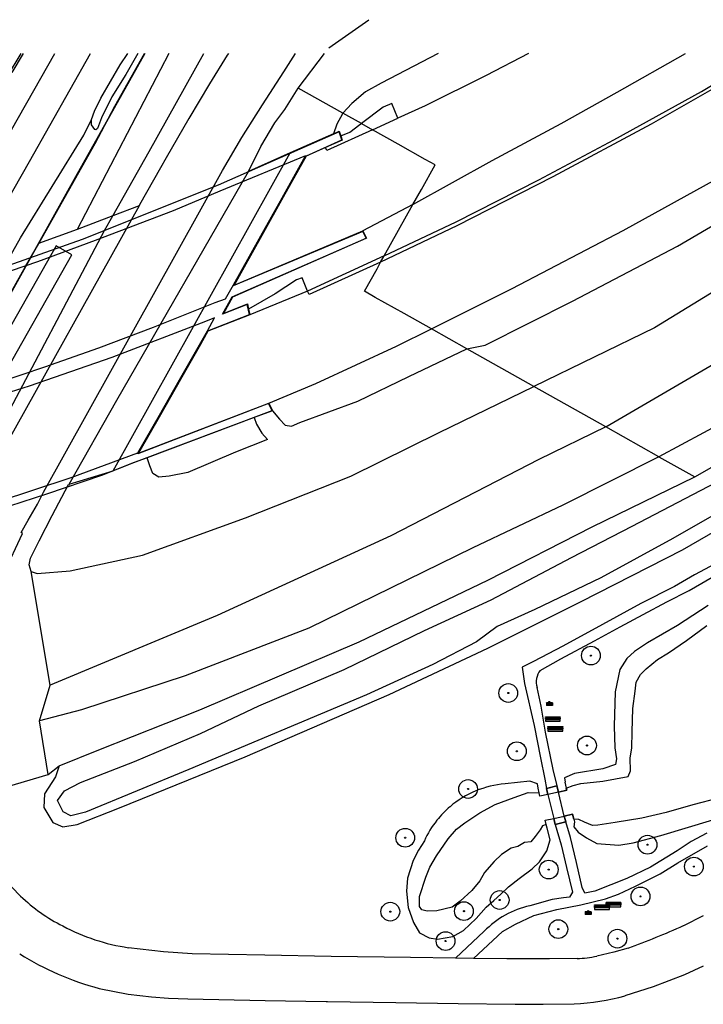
# Model space of a CAD drawing. Header units: metres. Extents: x 102000 to 105000, y 414600 to 420766.
# Tile 285 of 298: x 104557 to 104648, y 420635 to 420766. Entities that reach past the tile are written whole.
import ezdxf

# ---------------------------------------------------------------- set-up
doc = ezdxf.new("R2010")
doc.units = ezdxf.units.M
doc.layers.get('0').update_dxf_attribs({"color": 8})

msp = doc.modelspace()

# ---------------------------------------------------------------- hatches: boundary and pattern name
at = {"ltscale": 0.1}
h = msp.add_hatch(color=256, dxfattribs=at)
edge = h.paths.add_edge_path()
edge.add_arc((104632.82, 420681.15), 0.075, 0, 360)
h = msp.add_hatch(color=256, dxfattribs=at)
edge = h.paths.add_edge_path()
edge.add_arc((104621.8, 420676.16), 0.075, 0, 360)
for points in [[(104626.77, 420673), (104626.77, 420672.95), (104628.74, 420672.95), (104628.74, 420673)], [(104627.09, 420671.68), (104627.09, 420671.63), (104629.06, 420671.63), (104629.06, 420671.68)], [(104633.31, 420647.89), (104633.31, 420647.85), (104635.28, 420647.85), (104635.28, 420647.89)], [(104634.86, 420648.26), (104634.86, 420648.21), (104636.82, 420648.21), (104636.82, 420648.26)]]:
    msp.add_hatch(color=256).paths.add_polyline_path(points)
h = msp.add_hatch(color=256, dxfattribs=at)
edge = h.paths.add_edge_path()
edge.add_arc((104622.94, 420668.39), 0.075, 0, 360)
h = msp.add_hatch(color=256, dxfattribs=at)
edge = h.paths.add_edge_path()
edge.add_arc((104632.29, 420669.16), 0.075, 0, 360)
h = msp.add_hatch(color=256, dxfattribs=at)
edge = h.paths.add_edge_path()
edge.add_arc((104616.44, 420663.36), 0.075, 0, 360)
h = msp.add_hatch(color=256, dxfattribs=at)
edge = h.paths.add_edge_path()
edge.add_arc((104608.06, 420656.86), 0.075, 0, 360)
h = msp.add_hatch(color=256, dxfattribs=at)
edge = h.paths.add_edge_path()
edge.add_arc((104640.36, 420655.93), 0.075, 0, 360)
h = msp.add_hatch(color=256, dxfattribs=at)
edge = h.paths.add_edge_path()
edge.add_arc((104627.19, 420652.61), 0.075, 0, 360)
h = msp.add_hatch(color=256, dxfattribs=at)
edge = h.paths.add_edge_path()
edge.add_arc((104646.55, 420653.01), 0.075, 0, 360)
h = msp.add_hatch(color=256, dxfattribs=at)
edge = h.paths.add_edge_path()
edge.add_arc((104639.43, 420649.03), 0.075, 0, 360)
h = msp.add_hatch(color=256, dxfattribs=at)
edge = h.paths.add_edge_path()
edge.add_arc((104620.65, 420648.55), 0.075, 0, 360)
h = msp.add_hatch(color=256, dxfattribs=at)
edge = h.paths.add_edge_path()
edge.add_arc((104606.07, 420647), 0.075, 0, 360)
h = msp.add_hatch(color=256, dxfattribs=at)
edge = h.paths.add_edge_path()
edge.add_arc((104615.89, 420647.07), 0.075, 0, 360)
h = msp.add_hatch(color=256, dxfattribs=at)
edge = h.paths.add_edge_path()
edge.add_arc((104628.47, 420644.67), 0.075, 0, 360)
h = msp.add_hatch(color=256, dxfattribs=at)
edge = h.paths.add_edge_path()
edge.add_arc((104636.35, 420643.4), 0.075, 0, 360)
h = msp.add_hatch(color=256, dxfattribs=at)
edge = h.paths.add_edge_path()
edge.add_arc((104613.44, 420643.08), 0.075, 0, 360)

# ---------------------------------------------------------------- linework, layer by layer
for p, q in [((104597.88, 420762.21), (104603.21, 420765.97)), ((104499.23, 420652.22), (104561.33, 420761.44)), ((104555.02, 420758.43), (104556.87, 420761.44)), ((104557.13, 420761.44), (104555.61, 420758.91)), ((104557.96, 420747.06), (104566.11, 420761.44)), ((104564.16, 420745.05), (104573.35, 420761.44)), ((104573.35, 420761.44), (104564.16, 420745.05)), ((104576.53, 420761.44), (104564.3, 420738)), ((104569.33, 420754.44), (104573.32, 420761.44)), ((104570.07, 420759.95), (104571.09, 420761.44)), ((104572.41, 420761.44), (104570.79, 420758.65)), ((104573.94, 420748.4), (104581.2, 420761.44)), ((104584.33, 420761.22), (104581.98, 420757.42)), ((104584.48, 420761.44), (104584.33, 420761.22)), ((104591.86, 420759.01), (104593.44, 420761.44)), ((104593.77, 420756.85), (104597.29, 420761.44)), ((104612.43, 420761.44), (104604.85, 420757.5)), ((104624.5, 420761.44), (104618.84, 420758.51)), ((104636.33, 420756.29), (104645.41, 420761.44)), ((104647.55, 420756.41), (104655.86, 420761.44)), ((104567.47, 420755.5), (104570.07, 420759.95)), ((104589.05, 420754.63), (104591.86, 420759.01)), ((104654.05, 420759.63), (104640.86, 420752.03)), ((104570.79, 420758.65), (104568.94, 420755.7)), ((104618.84, 420758.51), (104610.74, 420754.47)), ((104581.98, 420757.42), (104579.23, 420752.77)), ((104591.99, 420753.99), (104593.77, 420756.85)), ((104599.76, 420753.5), (104593.77, 420756.85)), ((104602.76, 420756.37), (104600.93, 420754.78)), ((104604.85, 420757.5), (104602.76, 420756.37)), ((104635.89, 420749.94), (104647.55, 420756.41)), ((104566.62, 420753.75), (104567.47, 420755.5)), ((104568.94, 420755.7), (104567.58, 420752.89)), ((104628.84, 420752.13), (104636.33, 420756.29)), ((104566.25, 420752.66), (104566.62, 420753.75)), ((104568.01, 420751.9), (104569.33, 420754.44)), ((104586.29, 420750.26), (104589.05, 420754.63)), ((104590.68, 420752.2), (104591.99, 420753.99)), ((104600.93, 420754.78), (104599.76, 420753.5)), ((104605.14, 420754.3), (104602.24, 420752.11)), ((104606.27, 420754.8), (104605.14, 420754.3)), ((104607.09, 420752.83), (104606.27, 420754.8)), ((104610.74, 420754.47), (104607.09, 420752.83)), ((104565.2, 420750.59), (104566.25, 420752.66)), ((104566.25, 420751.93), (104566.25, 420752.66)), ((104567.58, 420752.89), (104567.01, 420751.44)), ((104579.23, 420752.77), (104576.2, 420747.55)), ((104599.7, 420753.42), (104598.92, 420752.04)), ((104599.76, 420753.5), (104599.7, 420753.42)), ((104602.24, 420752.11), (104599.76, 420753.5)), ((104603.68, 420751.3), (104607.09, 420752.83)), ((104566.68, 420751.32), (104566.25, 420751.93)), ((104566.82, 420751.29), (104566.68, 420751.32)), ((104566.74, 420749.47), (104568.01, 420751.9)), ((104567.01, 420751.44), (104566.82, 420751.29)), ((104588.82, 420749.04), (104590.68, 420752.2)), ((104603.68, 420751.3), (104597.62, 420748.52)), ((104598.92, 420752.04), (104598.49, 420750.76)), ((104600.68, 420750.99), (104602.02, 420751.97)), ((104602.02, 420751.97), (104602.24, 420752.11)), ((104602.24, 420752.11), (104603.68, 420751.3)), ((104607.12, 420749.37), (104603.68, 420751.3)), ((104619.65, 420747.2), (104628.84, 420752.13)), ((104640.86, 420752.03), (104627.76, 420744.99)), ((104556.75, 420736.87), (104565.2, 420750.59)), ((104599.24, 420751.03), (104583.1, 420743.89)), ((104583.68, 420745.87), (104586.29, 420750.26)), ((104598.49, 420750.76), (104592.72, 420748.21)), ((104594.81, 420747.79), (104599.6, 420749.94)), ((104599.66, 420749.92), (104597.45, 420748.92)), ((104598.49, 420750.76), (104599.27, 420751.1)), ((104599.6, 420749.94), (104599.24, 420751.03)), ((104599.27, 420751.1), (104599.48, 420750.47)), ((104599.48, 420750.47), (104600.68, 420750.99)), ((104599.48, 420750.47), (104599.66, 420749.92)), ((104625.89, 420744.61), (104635.89, 420749.94)), ((104559.19, 420736.13), (104566.74, 420749.47)), ((104587.15, 420745.71), (104588.82, 420749.04)), ((104597.45, 420748.92), (104594.85, 420747.75)), ((104597.62, 420748.52), (104597.45, 420748.92)), ((104610.74, 420747.34), (104607.12, 420749.37)), ((104569.09, 420739.83), (104573.94, 420748.4)), ((104569.14, 420705.79), (104592.72, 420748.21)), ((104576.2, 420747.55), (104575.44, 420746.21)), ((104594.76, 420747.8), (104583.33, 420743.08)), ((104585.13, 420730.47), (104594.81, 420747.79)), ((104592.72, 420748.21), (104587.15, 420745.71)), ((104591.64, 420742.22), (104594.76, 420747.8)), ((104594.85, 420747.75), (104591.8, 420742.29)), ((104609.09, 420741.3), (104619.65, 420747.2)), ((104612.07, 420746.6), (104610.74, 420747.34)), ((104502.89, 420650.22), (104557.96, 420747.06)), ((104559.85, 420702.97), (104583.68, 420745.87)), ((104575.44, 420746.21), (104572.63, 420741.27)), ((104610.22, 420743.3), (104612.07, 420746.6)), ((104559.17, 420736.12), (104564.16, 420745.05)), ((104564.16, 420745.05), (104559.17, 420736.12)), ((104569.62, 420715.22), (104587.15, 420745.71)), ((104614.84, 420739.02), (104625.89, 420744.61)), ((104627.76, 420744.99), (104614.92, 420738.46)), ((104637.12, 420737.86), (104651.02, 420745.54)), ((104644.34, 420735.76), (104660.52, 420745.23)), ((104583.1, 420743.89), (104564.99, 420736.64)), ((104609.09, 420741.3), (104610.22, 420743.3)), ((104583.33, 420743.08), (104577.1, 420740.49)), ((104588.8, 420737.13), (104591.64, 420742.22)), ((104591.8, 420742.29), (104588.95, 420737.19)), ((104572.57, 420741.16), (104548.69, 420698.3)), ((104572.57, 420741.16), (104569.08, 420739.81)), ((104572.63, 420741.27), (104572.57, 420741.16)), ((104609.09, 420741.3), (104602.42, 420737.79)), ((104605.26, 420734.47), (104609.09, 420741.3)), ((104569.09, 420739.83), (104564.3, 420738)), ((104577.1, 420740.49), (104566.73, 420736.5)), ((104567.97, 420737.86), (104569.08, 420739.81)), ((104569.08, 420739.81), (104569.09, 420739.83)), ((104564.3, 420738), (104559.17, 420736.12)), ((104614.92, 420738.46), (104604.78, 420733.61)), ((104605.26, 420734.47), (104614.84, 420739.02)), ((104536.43, 420700.68), (104556.75, 420736.87)), ((104547.03, 420698.26), (104567.97, 420737.86)), ((104585, 420729.02), (104602.84, 420736.85)), ((104602.9, 420736.82), (104585.04, 420728.98)), ((104602.39, 420737.73), (104585.13, 420730.47)), ((104585.25, 420730.57), (104602.42, 420737.79)), ((104586.21, 420732.5), (104588.8, 420737.13)), ((104588.95, 420737.19), (104586.36, 420732.57)), ((104602.84, 420736.85), (104602.39, 420737.73)), ((104602.42, 420737.79), (104602.9, 420736.82)), ((104622.34, 420730.1), (104637.12, 420737.86)), ((104661.01, 420737), (104641.28, 420724.86)), ((104535.85, 420694.43), (104559.17, 420736.12)), ((104559.17, 420736.12), (104535.85, 420694.43)), ((104564.99, 420736.64), (104550.9, 420731.65)), ((104561.51, 420735.79), (104551.31, 420717.8)), ((104557.45, 420733.05), (104559.19, 420736.13)), ((104566.73, 420736.5), (104559.02, 420733.68)), ((104563.63, 420734.6), (104561.51, 420735.79)), ((104630.35, 420728.41), (104644.34, 420735.76)), ((104553.4, 420716.6), (104563.63, 420734.6)), ((104605.26, 420734.47), (104595.04, 420729.77)), ((104604.78, 420733.61), (104605.26, 420734.47)), ((104532.84, 420689.51), (104557.45, 420733.05)), ((104559.02, 420733.68), (104545.26, 420728.98)), ((104604.78, 420733.61), (104595.27, 420729.3)), ((104602.61, 420729.75), (104604.3, 420732.76)), ((104604.3, 420732.76), (104604.78, 420733.61)), ((104585.16, 420730.62), (104586.21, 420732.5)), ((104586.36, 420732.57), (104585.25, 420730.57)), ((104594.32, 420731.55), (104593.57, 420731.29)), ((104595.04, 420729.77), (104594.32, 420731.55)), ((104584.11, 420728.76), (104585.16, 420730.62)), ((104593.57, 420731.29), (104590.7, 420729.39)), ((104583.7, 420726.7), (104585, 420729.02)), ((104585.04, 420728.98), (104583.81, 420726.8)), ((104590.7, 420729.39), (104587.18, 420727.34)), ((104595.04, 420729.77), (104587.36, 420726.61)), ((104595.27, 420729.3), (104595.04, 420729.77)), ((104604.06, 420728.93), (104602.61, 420729.75)), ((104607.9, 420726.77), (104604.06, 420728.93)), ((104611.56, 420724.72), (104622.34, 420730.1)), ((104574.5, 420724.94), (104582.71, 420728.23)), ((104582.71, 420728.23), (104584.11, 420728.76)), ((104586.97, 420728), (104583.7, 420726.7)), ((104583.81, 420726.8), (104587.01, 420728.07)), ((104587.3, 420726.64), (104586.97, 420728)), ((104587.01, 420728.07), (104587.18, 420727.34)), ((104618.7, 420722.57), (104630.35, 420728.41)), ((104582.65, 420726.22), (104581.43, 420725.73)), ((104581.68, 420724.46), (104582.65, 420726.22)), ((104581.73, 420724.46), (104587.3, 420726.64)), ((104587.36, 420726.61), (104581.76, 420724.41)), ((104587.18, 420727.34), (104587.36, 420726.61)), ((104611.56, 420724.72), (104607.9, 420726.77)), ((104567.2, 420722.22), (104574.5, 420724.94)), ((104581.43, 420725.73), (104568.94, 420720.92)), ((104641.28, 420724.86), (104625.19, 420717.05)), ((104572.4, 420708.05), (104581.73, 420724.46)), ((104580.61, 420722.59), (104581.68, 420724.46)), ((104581.76, 420724.41), (104580.76, 420722.65)), ((104606.88, 420722.43), (104611.56, 420724.72)), ((104616.29, 420722.05), (104611.56, 420724.72)), ((104559.99, 420719.69), (104567.2, 420722.22)), ((104577.96, 420717.93), (104580.61, 420722.59)), ((104580.76, 420722.65), (104578.11, 420717.98)), ((104596.12, 420717.45), (104606.88, 420722.43)), ((104616.29, 420722.05), (104618.7, 420722.57)), ((104568.94, 420720.92), (104557.93, 420717.11)), ((104608.52, 420718.37), (104616.29, 420722.05)), ((104625.19, 420717.05), (104616.29, 420722.05)), ((104634.79, 420711.66), (104650.92, 420721.09)), ((104550.46, 420716.46), (104559.99, 420719.69)), ((104601.76, 420715.11), (104608.52, 420718.37)), ((104557.93, 420717.11), (104547.94, 420713.88)), ((104575.28, 420713.22), (104577.96, 420717.93)), ((104578.11, 420717.98), (104575.43, 420713.27)), ((104589.88, 420714.84), (104596.12, 420717.45)), ((104612.57, 420710.89), (104625.19, 420717.05)), ((104634.79, 420711.66), (104625.19, 420717.05)), ((104563.27, 420704), (104569.62, 420715.22)), ((104589.85, 420714.77), (104572.4, 420708.05)), ((104572.51, 420708.15), (104589.88, 420714.84)), ((104590.31, 420713.84), (104589.85, 420714.77)), ((104589.88, 420714.84), (104590.38, 420713.82)), ((104594.02, 420712.25), (104601.76, 420715.11)), ((104656.28, 420715.45), (104641.89, 420707.66)), ((104571.87, 420706.92), (104590.31, 420713.84)), ((104572.43, 420708.2), (104575.28, 420713.22)), ((104575.43, 420713.27), (104572.51, 420708.15)), ((104590.38, 420713.82), (104587.93, 420712.9)), ((104590.38, 420713.82), (104591.31, 420712.67)), ((104587.93, 420712.9), (104573.64, 420707.54)), ((104587.93, 420712.9), (104588.23, 420712.03)), ((104588.23, 420712.03), (104588.93, 420710.8)), ((104591.31, 420712.67), (104592.06, 420711.91)), ((104592.06, 420711.91), (104592.89, 420711.77)), ((104592.89, 420711.77), (104594.02, 420712.25)), ((104646.66, 420704.98), (104660.37, 420712.8)), ((104588.93, 420710.8), (104589.7, 420709.96)), ((104600.82, 420705.09), (104612.57, 420710.89)), ((104634.79, 420711.66), (104625.88, 420707.31)), ((104641.89, 420707.66), (104634.79, 420711.66)), ((104589.7, 420709.96), (104585.43, 420708.28)), ((104563.52, 420704.91), (104572.43, 420708.2)), ((104585.43, 420708.28), (104579.07, 420705.56)), ((104567.62, 420705.24), (104571.87, 420706.92)), ((104571.94, 420706.9), (104569.14, 420705.79)), ((104573.64, 420707.54), (104571.94, 420706.9)), ((104574.03, 420706.48), (104573.64, 420707.54)), ((104574.42, 420705.46), (104574.03, 420706.48)), ((104625.88, 420707.31), (104606.15, 420697.12)), ((104641.89, 420707.66), (104629.07, 420701.21)), ((104641.89, 420707.66), (104646.66, 420704.98)), ((104560.27, 420702.71), (104567.62, 420705.24)), ((104563.27, 420704), (104569.14, 420705.79)), ((104575.21, 420704.95), (104574.42, 420705.46)), ((104579.07, 420705.56), (104576.59, 420705.09)), ((104552.1, 420701.16), (104563.52, 420704.91)), ((104560.97, 420699.83), (104563.15, 420703.96)), ((104563.15, 420703.96), (104563.2, 420703.87)), ((104563.2, 420703.87), (104563.27, 420704)), ((104576.59, 420705.09), (104575.21, 420704.95)), ((104586.77, 420699.55), (104600.82, 420705.09)), ((104633, 420698.32), (104646.66, 420704.98)), ((104638.33, 420698.4), (104649.49, 420704.24)), ((104551.21, 420699.79), (104560.27, 420702.71)), ((104559.04, 420701.36), (104559.85, 420702.97)), ((104557.81, 420699.23), (104559.04, 420701.36)), ((104629.07, 420701.21), (104617.06, 420695.54)), ((104653.74, 420702.52), (104643.73, 420696.77)), ((104645.04, 420695.28), (104656.29, 420701.76)), ((104556.86, 420697.56), (104557.81, 420699.23)), ((104559.24, 420696.47), (104560.97, 420699.83)), ((104573.01, 420694.53), (104586.77, 420699.55)), ((104554.59, 420692.18), (104557.05, 420697.45)), ((104557.05, 420697.45), (104556.86, 420697.56)), ((104619.09, 420691.2), (104633, 420698.32)), ((104630.23, 420694.24), (104638.33, 420698.4)), ((104558.1, 420694.16), (104559.24, 420696.47)), ((104606.15, 420697.12), (104582.98, 420686.5)), ((104643.73, 420696.77), (104634.14, 420691.54)), ((104617.06, 420695.54), (104595.2, 420684.83)), ((104631.5, 420688.39), (104645.04, 420695.28)), ((104557.91, 420693.25), (104558.1, 420694.16)), ((104563.38, 420692.47), (104573.01, 420694.53)), ((104619.54, 420688.6), (104630.23, 420694.24)), ((104650.83, 420694.19), (104646.63, 420691.92)), ((104558.19, 420692.36), (104557.91, 420693.25)), ((104560.74, 420677.21), (104558.19, 420692.36)), ((104558.19, 420692.36), (104559, 420692.09)), ((104559, 420692.09), (104563.38, 420692.47)), ((104645.91, 420689.85), (104649.85, 420692.09)), ((104601.92, 420682.99), (104619.09, 420691.2)), ((104634.14, 420691.54), (104625.33, 420687.32)), ((104646.63, 420691.92), (104643.96, 420690.38)), ((104643.96, 420690.38), (104639.49, 420688.1)), ((104642.96, 420688.34), (104645.91, 420689.85)), ((104610.65, 420684.51), (104619.54, 420688.6)), ((104619.07, 420682.14), (104631.5, 420688.39)), ((104639.49, 420688.1), (104634.34, 420685.29)), ((104639.79, 420686.62), (104642.96, 420688.34)), ((104625.33, 420687.32), (104620.33, 420685.02)), ((104648.46, 420687.85), (104644.34, 420685.17)), ((104582.98, 420686.5), (104560.74, 420677.21)), ((104636.7, 420684.98), (104639.79, 420686.62)), ((104595.2, 420684.83), (104578.73, 420678.45)), ((104599.91, 420679.29), (104610.65, 420684.51)), ((104620.33, 420685.02), (104617.56, 420683.01)), ((104634.34, 420685.29), (104629.06, 420682.42)), ((104633.28, 420683.13), (104636.7, 420684.98)), ((104644.34, 420685.17), (104640.35, 420682.84)), ((104645.54, 420683.16), (104648.27, 420685.17)), ((104580.67, 420673.92), (104601.92, 420682.99)), ((104617.56, 420683.01), (104611.72, 420679.95)), ((104628.81, 420680.72), (104633.28, 420683.13)), ((104640.35, 420682.84), (104638.61, 420681.71)), ((104643.18, 420681.5), (104645.54, 420683.16)), ((104605.93, 420675.97), (104619.07, 420682.14)), ((104629.06, 420682.42), (104625.18, 420680.36)), ((104638.61, 420681.71), (104637.59, 420680.76)), ((104625.18, 420680.36), (104623.67, 420679.6)), ((104626.07, 420679.17), (104628.81, 420680.72)), ((104637.59, 420680.76), (104636.67, 420679.31)), ((104640.2, 420679.38), (104641.7, 420680.62)), ((104641.7, 420680.62), (104643.18, 420681.5)), ((104588.56, 420674.45), (104599.91, 420679.29)), ((104611.72, 420679.95), (104602.91, 420675.91)), ((104623.67, 420679.6), (104623.98, 420677.44)), ((104636.67, 420679.31), (104636.06, 420676.32)), ((104639.41, 420678.61), (104640.2, 420679.38)), ((104578.73, 420678.45), (104564.92, 420673.93)), ((104638.71, 420676.4), (104638.86, 420677.61)), ((104638.86, 420677.61), (104639.41, 420678.61)), ((104559.29, 420672.45), (104560.74, 420677.21)), ((104623.98, 420677.44), (104625.24, 420671.82)), ((104626.18, 420674.39), (104625.67, 420676.9)), ((104636.06, 420676.32), (104635.93, 420671.76)), ((104638.4, 420674.1), (104638.71, 420676.4)), ((104602.91, 420675.91), (104579.22, 420665.98)), ((104586.73, 420667.65), (104605.93, 420675.97)), ((104564.92, 420673.93), (104559.29, 420672.45)), ((104567.21, 420668.6), (104580.67, 420673.92)), ((104580.76, 420670.78), (104588.56, 420674.45)), ((104626.76, 420670.96), (104626.18, 420674.39)), ((104627.68, 420674.86), (104626.88, 420674.86)), ((104626.94, 420674.76), (104626.88, 420674.86)), ((104626.88, 420674.86), (104626.88, 420674.51)), ((104626.94, 420674.7), (104626.88, 420674.51)), ((104627.68, 420674.51), (104626.88, 420674.51)), ((104627.62, 420674.76), (104626.94, 420674.76)), ((104626.94, 420674.7), (104626.94, 420674.76)), ((104627.62, 420674.7), (104626.94, 420674.7)), ((104626.98, 420674.66), (104626.95, 420674.56)), ((104627.62, 420674.56), (104626.95, 420674.56)), ((104627.58, 420674.66), (104626.98, 420674.66)), ((104627.58, 420674.66), (104627.62, 420674.56)), ((104627.62, 420674.76), (104627.68, 420674.86)), ((104627.62, 420674.7), (104627.62, 420674.76)), ((104627.62, 420674.7), (104627.68, 420674.51)), ((104627.68, 420674.86), (104627.68, 420674.51)), ((104638.31, 420670.98), (104638.4, 420674.1)), ((104560.44, 420665.29), (104559.29, 420672.45)), ((104626.77, 420672.95), (104626.77, 420673)), ((104626.77, 420673), (104628.74, 420673)), ((104628.74, 420672.95), (104626.77, 420672.95)), ((104626.77, 420672.67), (104626.77, 420672.87)), ((104626.77, 420672.87), (104628.74, 420672.87)), ((104628.74, 420672.67), (104626.77, 420672.67)), ((104626.77, 420672.59), (104626.77, 420672.4)), ((104628.74, 420672.59), (104626.77, 420672.59)), ((104626.77, 420672.4), (104628.74, 420672.4)), ((104627.07, 420672.95), (104627.07, 420672.87)), ((104627.07, 420672.59), (104627.07, 420672.67)), ((104627.12, 420672.95), (104627.12, 420672.87)), ((104627.12, 420672.59), (104627.12, 420672.67)), ((104628.4, 420672.95), (104628.4, 420672.87)), ((104628.4, 420672.59), (104628.4, 420672.67)), ((104628.44, 420672.95), (104628.44, 420672.87)), ((104628.44, 420672.59), (104628.44, 420672.67)), ((104628.74, 420673), (104628.74, 420672.95)), ((104628.74, 420672.87), (104628.74, 420672.67)), ((104628.74, 420672.4), (104628.74, 420672.59)), ((104625.24, 420671.82), (104626.1, 420667.5)), ((104627.09, 420671.63), (104627.09, 420671.68)), ((104627.09, 420671.68), (104629.06, 420671.68)), ((104629.06, 420671.63), (104627.09, 420671.63)), ((104627.09, 420671.35), (104627.09, 420671.55)), ((104627.09, 420671.55), (104629.06, 420671.55)), ((104629.06, 420671.35), (104627.09, 420671.35)), ((104627.09, 420671.27), (104627.09, 420671.08)), ((104629.06, 420671.27), (104627.09, 420671.27)), ((104627.09, 420671.08), (104629.06, 420671.08)), ((104627.39, 420671.63), (104627.39, 420671.55)), ((104627.39, 420671.27), (104627.39, 420671.35)), ((104627.44, 420671.63), (104627.44, 420671.55)), ((104627.44, 420671.27), (104627.44, 420671.35)), ((104628.72, 420671.63), (104628.72, 420671.55)), ((104628.72, 420671.27), (104628.72, 420671.35)), ((104628.77, 420671.63), (104628.77, 420671.55)), ((104628.77, 420671.27), (104628.77, 420671.35)), ((104629.06, 420671.68), (104629.06, 420671.63)), ((104629.06, 420671.55), (104629.06, 420671.35)), ((104629.06, 420671.08), (104629.06, 420671.27)), ((104635.93, 420671.76), (104635.99, 420668.87)), ((104571.97, 420667.01), (104580.76, 420670.78)), ((104627.79, 420665.95), (104626.76, 420670.96)), ((104638.27, 420668.83), (104638.31, 420670.98)), ((104561.9, 420666.43), (104567.21, 420668.6)), ((104635.99, 420668.87), (104636.24, 420667.38)), ((104638.06, 420667.47), (104638.27, 420668.83)), ((104569.96, 420660.83), (104586.73, 420667.65)), ((104626.1, 420667.5), (104626.69, 420664.66)), ((104636.24, 420667.38), (104636.08, 420666.64)), ((104638.09, 420665.78), (104638.06, 420667.47)), ((104560.44, 420665.29), (104561.9, 420666.43)), ((104561.9, 420666.43), (104561.42, 420664.97)), ((104564.77, 420664.24), (104571.97, 420667.01)), ((104579.22, 420665.98), (104565.43, 420660.28)), ((104628.3, 420663.78), (104627.79, 420665.95)), ((104634.39, 420666.05), (104630.62, 420665.42)), ((104636.08, 420666.64), (104634.39, 420666.05)), ((104637.79, 420665.02), (104638.09, 420665.78)), ((104550.34, 420662.32), (104560.44, 420665.29)), ((104561.42, 420664.97), (104559.96, 420662.73)), ((104626.69, 420664.66), (104626.89, 420663.43)), ((104630.62, 420665.42), (104629.28, 420664.83)), ((104629.28, 420664.83), (104629.37, 420664.28)), ((104634.42, 420664.42), (104637.79, 420665.02)), ((104562.62, 420663.12), (104564.77, 420664.24)), ((104624.66, 420664.39), (104621.37, 420664.05)), ((104625.71, 420664.06), (104624.66, 420664.39)), ((104625.77, 420663.46), (104625.71, 420664.06)), ((104625.91, 420662.83), (104625.77, 420663.46)), ((104625.91, 420662.83), (104625.77, 420663.46)), ((104626.89, 420663.43), (104628.28, 420663.77)), ((104628.28, 420663.77), (104626.89, 420663.43)), ((104628.28, 420663.77), (104626.89, 420663.43)), ((104627.09, 420662.63), (104626.89, 420663.43)), ((104626.89, 420663.43), (104627.09, 420662.63)), ((104626.89, 420663.43), (104627.09, 420662.63)), ((104628.28, 420663.77), (104628.3, 420663.78)), ((104628.28, 420663.77), (104628.48, 420662.95)), ((104628.48, 420662.95), (104628.28, 420663.77)), ((104628.48, 420662.95), (104628.28, 420663.77)), ((104629.61, 420663.21), (104628.48, 420662.95)), ((104628.48, 420662.95), (104629.61, 420663.21)), ((104629.37, 420664.28), (104629.34, 420664.25)), ((104629.34, 420664.25), (104629.54, 420663.46)), ((104629.34, 420664.25), (104629.54, 420663.46)), ((104629.54, 420663.46), (104630.43, 420663.83)), ((104629.54, 420663.46), (104629.61, 420663.21)), ((104629.61, 420663.21), (104629.54, 420663.46)), ((104630.43, 420663.83), (104631.48, 420664.08)), ((104631.48, 420664.08), (104634.42, 420664.42)), ((104559.96, 420662.73), (104559.89, 420660.88)), ((104561.68, 420661.83), (104562.62, 420663.12)), ((104562.47, 420660.33), (104561.68, 420661.83)), ((104620.04, 420661.28), (104622.57, 420662.24)), ((104622.57, 420662.24), (104624.46, 420662.9)), ((104624.46, 420662.9), (104625.91, 420662.83)), ((104626.01, 420662.39), (104625.91, 420662.83)), ((104626.01, 420662.39), (104625.91, 420662.83)), ((104627.09, 420662.63), (104626.01, 420662.39)), ((104627.09, 420662.63), (104626.01, 420662.39)), ((104628.48, 420662.95), (104627.09, 420662.63)), ((104628.48, 420662.95), (104627.09, 420662.63)), ((104627.09, 420662.63), (104627.88, 420659.43)), ((104627.09, 420662.63), (104627.88, 420659.43)), ((104629.27, 420659.75), (104628.48, 420662.95)), ((104629.27, 420659.75), (104628.48, 420662.95)), ((104649.82, 420662.12), (104646.41, 420661.23)), ((104559.89, 420660.88), (104561.08, 420658.88)), ((104564.3, 420658.62), (104569.96, 420660.83)), ((104617.99, 420660.19), (104620.04, 420661.28)), ((104646.41, 420661.23), (104642.87, 420660.21)), ((104563.46, 420659.78), (104562.47, 420660.33)), ((104565.43, 420660.28), (104563.46, 420659.78)), ((104616.02, 420658.85), (104617.99, 420660.19)), ((104626.74, 420659.18), (104627.88, 420659.43)), ((104626.74, 420659.18), (104627.88, 420659.43)), ((104627.88, 420659.43), (104629.27, 420659.75)), ((104627.88, 420659.43), (104629.27, 420659.75)), ((104628.07, 420658.62), (104627.88, 420659.43)), ((104627.88, 420659.43), (104628.07, 420658.62)), ((104627.88, 420659.43), (104628.07, 420658.62)), ((104629.27, 420659.75), (104630.36, 420659.99)), ((104630.36, 420659.99), (104629.27, 420659.75)), ((104629.27, 420659.75), (104629.46, 420658.96)), ((104629.46, 420658.96), (104629.27, 420659.75)), ((104629.46, 420658.96), (104629.27, 420659.75)), ((104630.36, 420659.99), (104630.54, 420659.34)), ((104630.54, 420659.34), (104630.36, 420659.99)), ((104631.22, 420659.28), (104630.54, 420659.34)), ((104630.54, 420659.34), (104630.64, 420658.96)), ((104630.54, 420659.34), (104630.64, 420658.96)), ((104631.96, 420658.92), (104631.22, 420659.28)), ((104639.62, 420659.45), (104636.05, 420658.89)), ((104642.87, 420660.21), (104639.62, 420659.45)), ((104642.14, 420657.15), (104649.06, 420659.25)), ((104561.08, 420658.88), (104562.39, 420658.31)), ((104562.39, 420658.31), (104564.3, 420658.62)), ((104613.78, 420656.71), (104614.88, 420658)), ((104614.88, 420658), (104616.02, 420658.85)), ((104626.03, 420657.92), (104625.4, 420657.03)), ((104626.38, 420658.44), (104626.03, 420657.92)), ((104626.87, 420658.63), (104626.38, 420658.44)), ((104626.87, 420658.63), (104626.74, 420659.18)), ((104626.87, 420658.63), (104626.74, 420659.18)), ((104627, 420658.12), (104626.87, 420658.63)), ((104627, 420658.12), (104626.87, 420658.63)), ((104627.38, 420656.56), (104627, 420658.12)), ((104629.46, 420658.96), (104628.07, 420658.62)), ((104628.07, 420658.62), (104629.46, 420658.96)), ((104628.07, 420658.62), (104629.46, 420658.96)), ((104628.07, 420658.62), (104628.83, 420655.92)), ((104630.11, 420656.9), (104629.46, 420658.96)), ((104630.61, 420658.96), (104630.55, 420658.32)), ((104630.55, 420658.32), (104631.13, 420657.61)), ((104630.64, 420658.96), (104630.61, 420658.96)), ((104633.01, 420658.5), (104631.96, 420658.92)), ((104633.75, 420658.55), (104633.01, 420658.5)), ((104636.05, 420658.89), (104633.75, 420658.55)), ((104612.25, 420654.44), (104613.78, 420656.71)), ((104625.4, 420657.03), (104624.8, 420656.33)), ((104626.96, 420655.1), (104627.38, 420656.56)), ((104630.91, 420653.55), (104630.11, 420656.9)), ((104631.13, 420657.61), (104632.25, 420656.85)), ((104632.25, 420656.85), (104633.61, 420656.08)), ((104638.47, 420656.16), (104642.14, 420657.15)), ((104648.26, 420657.48), (104646.17, 420656.34)), ((104610.61, 420656.43), (104609.83, 420655.2)), ((104622.2, 420655.45), (104620.91, 420654.62)), ((104623.08, 420655.7), (104622.2, 420655.45)), ((104623.95, 420656.22), (104623.08, 420655.7)), ((104624.8, 420656.33), (104623.95, 420656.22)), ((104628.83, 420655.92), (104629.57, 420652.89)), ((104633.61, 420656.08), (104636.53, 420655.88)), ((104636.53, 420655.88), (104638.47, 420656.16)), ((104646.17, 420656.34), (104644.32, 420655.09)), ((104644.39, 420653.49), (104648.36, 420655.76)), ((104609.83, 420655.2), (104609.13, 420653.84)), ((104611.33, 420652.93), (104612.25, 420654.44)), ((104620.91, 420654.62), (104619.93, 420653.67)), ((104625.97, 420653.63), (104626.96, 420655.1)), ((104644.32, 420655.09), (104640.78, 420652.92)), ((104609.13, 420653.84), (104608.35, 420651.45)), ((104610.81, 420651.61), (104611.33, 420652.93)), ((104619.93, 420653.67), (104618.65, 420652.2)), ((104623.23, 420651.4), (104624.98, 420652.71)), ((104624.98, 420652.71), (104625.97, 420653.63)), ((104629.57, 420652.89), (104630.37, 420649.58)), ((104631.65, 420650.22), (104630.91, 420653.55)), ((104640.78, 420652.92), (104637.59, 420651.44)), ((104642.04, 420652.06), (104644.39, 420653.49)), ((104608.35, 420651.45), (104608.22, 420649.75)), ((104609.97, 420649.02), (104610.81, 420651.61)), ((104618.65, 420652.2), (104617.99, 420651.09)), ((104621.84, 420650.32), (104623.23, 420651.4)), ((104637.59, 420651.44), (104633.32, 420649.73)), ((104638.75, 420650.38), (104642.04, 420652.06)), ((104617.99, 420651.09), (104616.92, 420649.81)), ((104620.8, 420649.33), (104621.84, 420650.32)), ((104632.01, 420649.46), (104631.65, 420650.22)), ((104636.51, 420649.31), (104638.75, 420650.38)), ((104608.22, 420649.75), (104608.44, 420647.55)), ((104609.97, 420647.69), (104609.97, 420649.02)), ((104616.92, 420649.81), (104615.37, 420648.41)), ((104619.87, 420648.5), (104620.8, 420649.33)), ((104629.17, 420648.85), (104627.65, 420648.6)), ((104629.97, 420648.94), (104629.17, 420648.85)), ((104630.37, 420649.58), (104629.97, 420648.94)), ((104631.47, 420647.89), (104634.78, 420648.7)), ((104633.32, 420649.73), (104632.01, 420649.46)), ((104634.78, 420648.7), (104636.51, 420649.31)), ((104608.44, 420647.55), (104609.16, 420645.56)), ((104610.28, 420647.24), (104609.97, 420647.69)), ((104614.32, 420647.59), (104612.27, 420647.1)), ((104615.37, 420648.41), (104614.32, 420647.59)), ((104617.51, 420646.08), (104618.85, 420647.58)), ((104618.85, 420647.58), (104619.87, 420648.5)), ((104627.65, 420648.6), (104624.67, 420647.78)), ((104628.26, 420647.28), (104631.47, 420647.89)), ((104633.31, 420647.85), (104633.31, 420647.89)), ((104633.31, 420647.89), (104635.28, 420647.89)), ((104635.28, 420647.85), (104633.31, 420647.85)), ((104633.31, 420647.57), (104633.31, 420647.76)), ((104633.31, 420647.76), (104635.28, 420647.76)), ((104635.28, 420647.57), (104633.31, 420647.57)), ((104633.31, 420647.49), (104633.31, 420647.29)), ((104635.28, 420647.49), (104633.31, 420647.49)), ((104633.61, 420647.85), (104633.61, 420647.76)), ((104633.61, 420647.49), (104633.61, 420647.57)), ((104633.66, 420647.85), (104633.66, 420647.76)), ((104633.66, 420647.49), (104633.66, 420647.57)), ((104634.86, 420648.21), (104634.86, 420648.26)), ((104634.86, 420648.26), (104636.82, 420648.26)), ((104636.82, 420648.21), (104634.86, 420648.21)), ((104634.86, 420647.93), (104634.86, 420648.13)), ((104634.86, 420648.13), (104636.82, 420648.13)), ((104636.82, 420647.93), (104634.86, 420647.93)), ((104634.86, 420647.85), (104634.86, 420647.65)), ((104636.82, 420647.85), (104634.86, 420647.85)), ((104634.86, 420647.65), (104636.82, 420647.65)), ((104634.94, 420647.85), (104634.94, 420647.76)), ((104634.94, 420647.49), (104634.94, 420647.57)), ((104634.98, 420647.85), (104634.98, 420647.76)), ((104634.98, 420647.49), (104634.98, 420647.57)), ((104635.15, 420648.21), (104635.15, 420648.13)), ((104635.15, 420647.85), (104635.15, 420647.93)), ((104635.2, 420648.21), (104635.2, 420648.13)), ((104635.2, 420647.85), (104635.2, 420647.93)), ((104635.28, 420647.89), (104635.28, 420647.85)), ((104635.28, 420647.76), (104635.28, 420647.57)), ((104635.28, 420647.29), (104635.28, 420647.49)), ((104636.48, 420648.21), (104636.48, 420648.13)), ((104636.48, 420647.85), (104636.48, 420647.93)), ((104636.53, 420648.21), (104636.53, 420648.13)), ((104636.53, 420647.85), (104636.53, 420647.93)), ((104636.82, 420648.26), (104636.82, 420648.21)), ((104636.82, 420648.13), (104636.82, 420647.93)), ((104636.82, 420647.65), (104636.82, 420647.85)), ((104610.98, 420647.08), (104610.28, 420647.24)), ((104612.27, 420647.1), (104610.98, 420647.08)), ((104615.85, 420644.49), (104617.51, 420646.08)), ((104622.76, 420645.34), (104625.19, 420646.47)), ((104625.19, 420646.47), (104628.26, 420647.28)), ((104632.85, 420646.99), (104632.05, 420646.99)), ((104632.11, 420646.89), (104632.05, 420646.99)), ((104632.05, 420646.99), (104632.05, 420646.64)), ((104632.11, 420646.83), (104632.05, 420646.64)), ((104632.85, 420646.64), (104632.05, 420646.64)), ((104632.79, 420646.89), (104632.11, 420646.89)), ((104632.11, 420646.83), (104632.11, 420646.89)), ((104632.79, 420646.83), (104632.11, 420646.83)), ((104632.15, 420646.79), (104632.12, 420646.69)), ((104632.78, 420646.69), (104632.12, 420646.69)), ((104632.75, 420646.79), (104632.15, 420646.79)), ((104632.75, 420646.79), (104632.78, 420646.69)), ((104632.79, 420646.89), (104632.85, 420646.99)), ((104632.79, 420646.83), (104632.79, 420646.89)), ((104632.79, 420646.83), (104632.85, 420646.64)), ((104632.85, 420646.99), (104632.85, 420646.64)), ((104633.31, 420647.29), (104635.28, 420647.29)), ((104647.8, 420646.45), (104645.17, 420645.13)), ((104609.16, 420645.56), (104609.97, 420644.16)), ((104621.04, 420644.36), (104622.76, 420645.34)), ((104609.97, 420644.16), (104611.26, 420643.52)), ((104611.26, 420643.52), (104612.38, 420643.32)), ((104612.38, 420643.32), (104614.4, 420643.67)), ((104614.4, 420643.67), (104615.85, 420644.49)), ((104618.59, 420644.38), (104614.77, 420640.8)), ((104617.15, 420640.77), (104621.04, 420644.36)), ((104575.84, 420641.64), (104571.18, 420642.19)), ((104637.78, 420642.14), (104635.89, 420641.6)), ((104579.64, 420641.36), (104575.84, 420641.64)), ((104589.32, 420641.18), (104579.64, 420641.36)), ((104598.19, 420641.02), (104589.32, 420641.18)), ((104608.78, 420640.89), (104598.19, 420641.02)), ((104614.77, 420640.8), (104608.78, 420640.89)), ((104617.15, 420640.77), (104614.77, 420640.8)), ((104635.89, 420641.6), (104633.6, 420641.07)), ((104621.62, 420640.7), (104617.15, 420640.77)), ((104622.05, 420640.69), (104621.62, 420640.7)), ((104624.4, 420640.69), (104622.05, 420640.69)), ((104627.29, 420640.7), (104624.4, 420640.69)), ((104630.98, 420640.75), (104627.29, 420640.7)), ((104645.33, 420638.62), (104647.84, 420639.77)), ((104641.16, 420637.01), (104645.33, 420638.62)), ((104637.39, 420635.8), (104641.16, 420637.01)), ((104567.26, 420636.77), (104571.11, 420636)), ((104571.11, 420636), (104574.21, 420635.64)), ((104574.21, 420635.64), (104576.48, 420635.44)), ((104576.48, 420635.44), (104579.06, 420635.35)), ((104579.06, 420635.35), (104589.4, 420635.15)), ((104589.4, 420635.15), (104597.53, 420635.03)), ((104597.53, 420635.03), (104597.71, 420635.03)), ((104597.71, 420635.03), (104606.81, 420634.88)), ((104606.81, 420634.88), (104615.1, 420634.74)), ((104615.1, 420634.74), (104622.73, 420634.67)), ((104622.73, 420634.67), (104626.44, 420634.64)), ((104626.44, 420634.64), (104630.58, 420634.72))]:
    msp.add_line(p, q)
for centre, radius in [((104632.82, 420681.15), 1.25), ((104632.82, 420681.15), 0.0225), ((104621.8, 420676.16), 1.25), ((104621.8, 420676.16), 0.0225), ((104627.28, 420674.95), 0.0908), ((104632.29, 420669.16), 1.25), ((104622.94, 420668.39), 1.25), ((104622.94, 420668.39), 0.0225), ((104632.29, 420669.16), 0.0225), ((104616.44, 420663.36), 1.25), ((104616.44, 420663.36), 0.0225), ((104608.06, 420656.86), 1.25), ((104608.06, 420656.86), 0.0225), ((104640.36, 420655.93), 1.25), ((104640.36, 420655.93), 0.0225), ((104646.55, 420653.01), 1.25), ((104627.19, 420652.61), 1.25), ((104627.19, 420652.61), 0.0225), ((104646.55, 420653.01), 0.0225), ((104639.43, 420649.03), 1.25), ((104620.65, 420648.55), 1.25), ((104639.43, 420649.03), 0.0225), ((104606.07, 420647), 1.25), ((104615.89, 420647.07), 1.25), ((104620.65, 420648.55), 0.0225), ((104606.07, 420647), 0.0225), ((104615.89, 420647.07), 0.0225), ((104632.45, 420647.08), 0.0908), ((104628.47, 420644.67), 1.25), ((104613.44, 420643.08), 1.25), ((104628.47, 420644.67), 0.0225), ((104636.35, 420643.4), 1.25), ((104613.44, 420643.08), 0.0225), ((104636.35, 420643.4), 0.0225)]:
    msp.add_circle(centre, radius)
for centre in [(104632.82, 420681.15), (104621.8, 420676.16), (104622.94, 420668.39), (104632.29, 420669.16), (104616.44, 420663.36), (104608.06, 420656.86), (104640.36, 420655.93), (104627.19, 420652.61), (104646.55, 420653.01), (104639.43, 420649.03), (104620.65, 420648.55), (104606.07, 420647), (104615.89, 420647.07), (104628.47, 420644.67), (104636.35, 420643.4), (104613.44, 420643.08)]:
    msp.add_circle(centre, 0.075, dxfattribs=at)
for centre, radius, start, end in [((104627.85, 420677.69), 2.32, 140.3287, 200.029), ((104622.43, 420651.15), 12.94, 94.6956, 130.4732), ((104622.43, 420651.13), 12.96, 130.4446, 141.5847), ((104622.42, 420651.15), 12.94, 141.6035, 155.8951), ((104571.22, 420664.39), 21.05, 202.7314, 226.6589), ((104572.54, 420665.36), 22.66, 225.9173, 243.4603), ((104627.31, 420635.93), 12.14, 102.5438, 135.893), ((104575.08, 420668.74), 26.83, 241.8395, 261.644), ((104592.64, 420764.2), 130.14, 290.2958, 293.8062), ((104576.99, 420673.72), 38.21, 237.8612, 255.252), ((104630.6, 420654.96), 14.21, 271.5223, 282.2011), ((104629.42, 420664.07), 29.38, 272.252, 285.7269)]:
    msp.add_arc(centre, radius, start, end)

doc.saveas('drawing.dxf')
